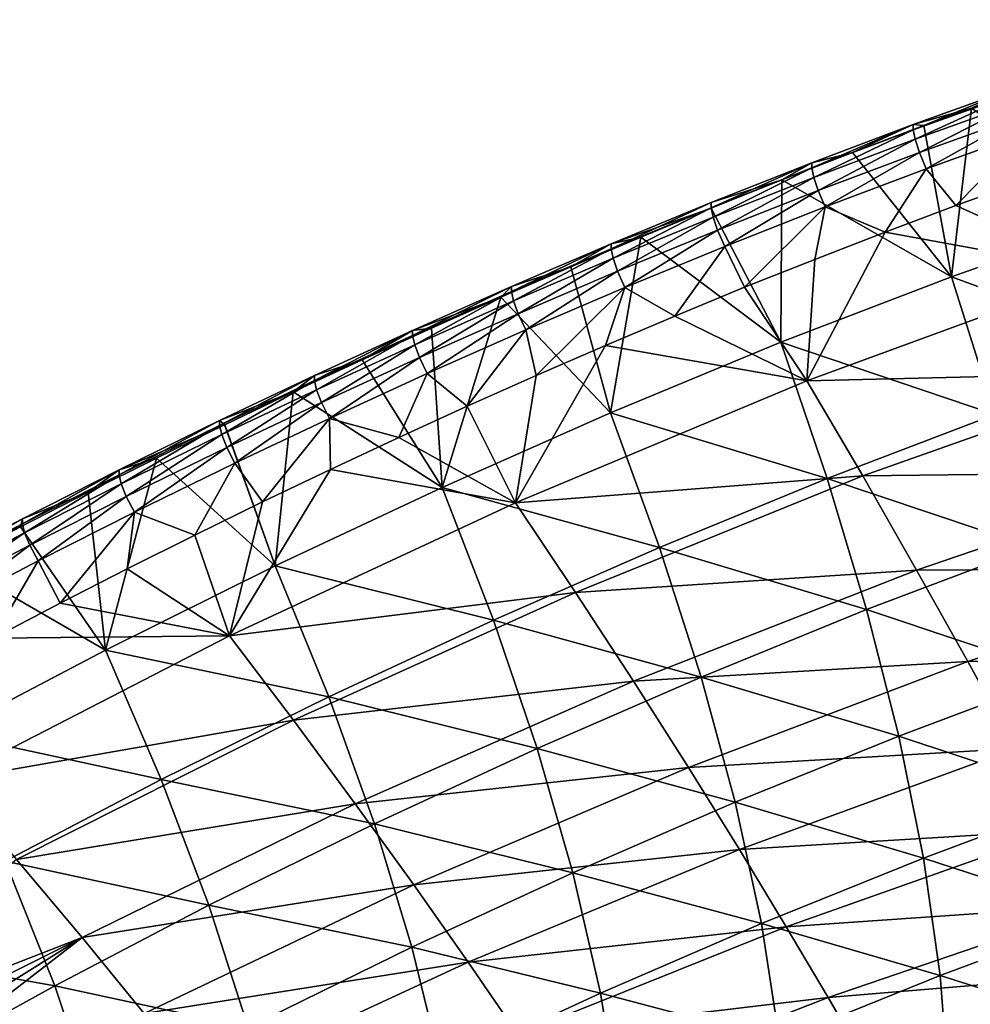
# Model space of a CAD drawing. Header units: millimetres. Extents: x -296 to 288, y -231 to 354.
# Tile 273 of 345: x -183 to -142, y 295 to 337. Entities that reach past the tile are written whole.
import ezdxf

# ---------------------------------------------------------------- set-up
doc = ezdxf.new("R2010")
doc.units = ezdxf.units.MM
doc.header["$MEASUREMENT"] = 0
doc.layers.add('Výchozí', color=7, linetype='Continuous', true_color=0x000000)

msp = doc.modelspace()

# ---------------------------------------------------------------- meshes
at = {"layer": 'Výchozí'}
mesh = msp.add_polyface(dxfattribs=at)
corners = [(-135.894, 329.08, 278.651), (-142.431, 333.668, 301.198), (-140.387, 334.394, 301.202), (-138.338, 335.105, 301.206), (-134.224, 336.48, 301.214), (-136.283, 335.8, 301.209), (-136.174, 335.805, 304.123), (-131.77, 337.457, 303.255), (-136.179, 336.034, 303.255), (-136.094, 335.394, 304.864), (-131.765, 337.226, 304.122), (-135.926, 334.823, 305.456), (-131.688, 336.813, 304.865), (-140.539, 334.319, 304.124), (-140.544, 334.546, 303.256), (-140.458, 333.91, 304.864), (-140.284, 333.343, 305.454), (-140.003, 332.645, 305.876), (-135.653, 334.123, 305.881), (-144.92, 332.749, 304.125), (-144.924, 332.974, 303.257), (-144.836, 332.342, 304.863), (-144.658, 331.777, 305.451), (-144.368, 331.082, 305.871), (-149.254, 331.116, 304.126), (-149.17, 330.712, 304.863), (-136.283, 335.8, 301.209), (-138.338, 335.105, 301.206), (-134.224, 336.48, 301.214), (-140.387, 334.394, 301.202), (-142.431, 333.668, 301.198), (-144.47, 332.926, 301.194), (-147.517, 331.784, 301.188), (-142.431, 333.668, 301.198), (-138.338, 335.105, 301.206), (-149.257, 331.34, 303.258), (-137.023, 331.66, 306.184), (-134.987, 332.347, 306.188)]
mesh.append_faces([[corners[k] for k in face] for face in [(0, 1, 2, 2), (0, 2, 3, 3), (4, 0, 5, 5), (3, 5, 0, 0), (6, 7, 8, 8), (9, 10, 6, 6), (11, 12, 9, 9), (13, 6, 8, 8), (13, 8, 14, 14), (15, 9, 6, 6), (15, 6, 13, 13), (16, 11, 9, 9), (16, 9, 15, 15), (17, 18, 11, 11), (17, 11, 16, 16), (19, 13, 14, 14), (19, 14, 20, 20), (21, 15, 13, 13), (21, 13, 19, 19), (22, 16, 15, 15), (22, 15, 21, 21), (23, 17, 16, 16), (23, 16, 22, 22), (24, 19, 20, 20), (25, 21, 19, 19), (8, 26, 27, 27), (8, 28, 26, 26), (14, 29, 30, 30), (20, 31, 32, 32), (20, 33, 31, 31), (14, 34, 29, 29), (20, 14, 30, 30), (8, 27, 14, 14), (32, 35, 20, 20), (18, 17, 36, 36), (18, 36, 37, 37)]])
mesh = msp.add_polyface(dxfattribs=at)
corners = [(-134.58, 322.369, 305.479), (-119.961, 321.724, 304.64), (-121.897, 326.181, 305.62), (-136.785, 326.655, 305.965), (-123.906, 330.675, 306.032), (-149.475, 322.008, 305.899), (-146.126, 328.373, 306.167), (-132.947, 333.019, 306.192), (-141.081, 330.238, 306.176), (-139.054, 330.957, 306.18), (-143.103, 329.504, 306.172), (-149.138, 327.208, 306.161), (-137.023, 331.66, 306.184), (-134.987, 332.347, 306.188), (-141.43, 320.574, 254.521), (-150.584, 323.659, 278.74), (-143.286, 326.466, 278.693), (-134.17, 323.117, 254.417), (-135.894, 329.08, 278.651), (-126.831, 325.459, 254.322), (-128.418, 331.49, 278.613), (-119.453, 327.594, 254.236), (-147.517, 331.784, 301.188), (-150.551, 330.609, 301.183), (-144.47, 332.926, 301.194), (-142.431, 333.668, 301.198), (-149.254, 331.116, 304.126), (-144.924, 332.974, 303.257), (-149.257, 331.34, 303.258), (-149.17, 330.712, 304.863), (-144.92, 332.749, 304.125), (-148.987, 330.15, 305.449), (-144.658, 331.777, 305.451), (-144.836, 332.342, 304.863), (-148.689, 329.457, 305.867), (-144.368, 331.082, 305.871), (-140.003, 332.645, 305.876), (-143.103, 329.504, 306.172), (-141.081, 330.238, 306.176), (-146.126, 328.373, 306.167), (-143.103, 329.504, 306.172), (-139.054, 330.957, 306.18), (-137.023, 331.66, 306.184), (-149.138, 327.208, 306.161), (-141.081, 330.238, 306.176), (-139.054, 330.957, 306.18)]
mesh.append_faces([[corners[k] for k in face] for face in [(0, 1, 2, 2), (3, 0, 2, 2), (3, 2, 4, 4), (5, 0, 3, 3), (3, 6, 5, 5), (7, 3, 4, 4), (8, 3, 9, 9), (3, 8, 10, 10), (11, 5, 6, 6), (6, 3, 10, 10), (12, 9, 3, 3), (3, 13, 12, 12), (13, 3, 7, 7), (14, 15, 16, 16), (17, 14, 16, 16), (17, 16, 18, 18), (19, 17, 18, 18), (19, 18, 20, 20), (21, 19, 20, 20), (22, 16, 23, 23), (24, 16, 22, 22), (16, 24, 25, 25), (16, 25, 18, 18), (26, 27, 28, 28), (29, 30, 26, 26), (31, 32, 33, 33), (31, 33, 29, 29), (34, 35, 32, 32), (34, 32, 31, 31), (36, 35, 37, 37), (36, 37, 38, 38), (35, 34, 39, 39), (35, 39, 40, 40), (36, 41, 42, 42), (34, 43, 39, 39), (44, 45, 36, 36)]])
mesh = msp.add_polyface(dxfattribs=at)
corners = [(-149.138, 327.208, 306.161), (-152.136, 326.011, 306.156), (-149.475, 322.008, 305.899), (-155.122, 324.782, 306.15), (-158.091, 323.525, 306.145), (-155.121, 324.782, 306.15), (-157.872, 320.637, 278.791), (-156.581, 328.162, 301.172), (-156.581, 328.162, 301.172), (-150.584, 323.659, 278.74), (-153.572, 329.401, 301.177), (-150.551, 330.609, 301.183), (-143.286, 326.466, 278.693), (-153.563, 329.417, 304.128), (-149.254, 331.116, 304.126), (-149.257, 331.34, 303.258), (-153.565, 329.639, 303.259), (-153.477, 329.014, 304.864), (-149.17, 330.712, 304.863), (-153.29, 328.455, 305.447), (-148.987, 330.15, 305.449), (-152.985, 327.764, 305.862), (-148.689, 329.457, 305.867), (-157.846, 327.653, 304.13), (-157.846, 327.874, 303.261), (-157.759, 327.253, 304.864), (-157.567, 326.696, 305.445), (-157.254, 326.008, 305.858), (-147.517, 331.784, 301.188), (-150.551, 330.609, 301.183), (-153.572, 329.401, 301.177), (-156.581, 328.162, 301.172), (-153.572, 329.401, 301.177), (-157.846, 327.874, 303.261), (-156.581, 328.162, 301.172), (-156.581, 328.162, 301.172), (-152.136, 326.011, 306.156), (-149.138, 327.208, 306.161), (-155.121, 324.782, 306.15), (-152.136, 326.011, 306.156), (-158.091, 323.525, 306.145), (-155.122, 324.782, 306.15), (-155.122, 324.782, 306.15), (-155.121, 324.782, 306.15)]
mesh.append_faces([[corners[k] for k in face] for face in [(0, 1, 2, 2), (2, 3, 4, 4), (1, 5, 2, 2), (2, 5, 3, 3), (6, 7, 8, 8), (9, 10, 11, 11), (9, 8, 10, 10), (12, 9, 11, 11), (6, 8, 9, 9), (13, 14, 15, 15), (13, 15, 16, 16), (17, 18, 14, 14), (17, 14, 13, 13), (19, 20, 18, 18), (19, 18, 17, 17), (21, 22, 20, 20), (21, 20, 19, 19), (23, 13, 16, 16), (23, 16, 24, 24), (25, 17, 13, 13), (25, 13, 23, 23), (26, 19, 17, 17), (26, 17, 25, 25), (27, 21, 19, 19), (27, 19, 26, 26), (15, 28, 29, 29), (30, 31, 24, 24), (32, 24, 16, 16), (33, 34, 35, 35), (16, 15, 29, 29), (16, 29, 32, 32), (22, 21, 36, 36), (22, 36, 37, 37), (21, 27, 38, 38), (21, 38, 39, 39), (27, 40, 41, 41), (42, 43, 27, 27)]])
mesh = msp.add_polyface(dxfattribs=at)
corners = [(-157.872, 320.637, 278.791), (-162.56, 325.594, 301.162), (-162.557, 325.595, 301.162), (-159.575, 326.893, 301.167), (-156.581, 328.162, 301.172), (-165.075, 317.45, 278.846), (-165.531, 324.268, 301.157), (-162.104, 325.829, 304.132), (-157.846, 327.653, 304.13), (-157.846, 327.874, 303.261), (-162.103, 326.048, 303.263), (-162.015, 325.432, 304.865), (-157.759, 327.253, 304.864), (-161.819, 324.878, 305.444), (-157.567, 326.696, 305.445), (-161.497, 324.192, 305.855), (-157.254, 326.008, 305.858), (-166.338, 323.95, 304.135), (-166.336, 324.167, 303.265), (-166.247, 323.555, 304.866), (-166.047, 323.004, 305.442), (-165.716, 322.321, 305.851), (-170.532, 322.025, 304.138), (-170.44, 321.633, 304.867), (-170.234, 321.085, 305.442), (-156.581, 328.162, 301.172), (-159.575, 326.893, 301.167), (-162.557, 325.595, 301.162), (-162.56, 325.594, 301.162), (-162.56, 325.594, 301.162), (-165.531, 324.268, 301.157), (-170.53, 322.24, 303.268), (-168.491, 322.916, 301.152), (-168.491, 322.916, 301.152), (-168.491, 322.916, 301.152), (-161.048, 322.239, 306.14), (-158.091, 323.525, 306.145), (-161.051, 322.237, 306.14), (-163.996, 320.924, 306.136), (-161.051, 322.237, 306.14)]
mesh.append_faces([[corners[k] for k in face] for face in [(0, 1, 2, 2), (0, 2, 3, 3), (0, 3, 4, 4), (5, 6, 1, 1), (7, 8, 9, 9), (7, 9, 10, 10), (11, 12, 8, 8), (11, 8, 7, 7), (13, 14, 12, 12), (13, 12, 11, 11), (15, 16, 14, 14), (15, 14, 13, 13), (17, 7, 10, 10), (17, 10, 18, 18), (19, 11, 7, 7), (19, 7, 17, 17), (20, 13, 11, 11), (20, 11, 19, 19), (21, 15, 13, 13), (21, 13, 20, 20), (22, 17, 18, 18), (23, 19, 17, 17), (24, 20, 19, 19), (9, 25, 26, 26), (10, 9, 26, 26), (10, 26, 27, 27), (28, 10, 27, 27), (29, 30, 18, 18), (28, 18, 10, 10), (31, 32, 33, 33), (18, 30, 34, 34), (31, 18, 34, 34), (16, 15, 35, 35), (16, 35, 36, 36), (35, 15, 37, 37), (38, 39, 15, 15)]])
mesh = msp.add_polyface(dxfattribs=at)
corners = [(-163.958, 297.155, 299.689), (-150.356, 298.664, 297.259), (-152.358, 301.964, 300.008), (-166.284, 300.458, 301.973), (-154.543, 305.476, 302.262), (-156.891, 309.163, 303.997), (-142.591, 310.01, 302.536), (-168.788, 303.924, 303.762), (-159.365, 312.959, 305.182), (-144.779, 313.919, 304.22), (-147.082, 317.943, 305.333), (-171.427, 307.493, 305.025), (-161.936, 316.799, 305.834), (-149.475, 322.008, 305.899), (-174.173, 311.109, 305.769), (-158.091, 323.525, 306.145), (-166.929, 319.586, 306.131), (-166.929, 319.586, 306.131), (-161.051, 322.237, 306.14), (-163.996, 320.924, 306.136), (-161.048, 322.239, 306.14), (-161.013, 306.283, 229.492), (-169.922, 308.494, 255.016), (-162.882, 311.771, 254.88), (-159.48, 300.973, 202.918), (-167.97, 303.063, 229.709), (-155.777, 314.89, 254.752), (-165.075, 317.45, 278.846), (-157.872, 320.637, 278.791), (-153.995, 309.344, 229.286), (-152.536, 303.986, 202.63), (-151.413, 298.807, 175.018), (-148.604, 317.839, 254.632), (-150.584, 323.659, 278.74), (-146.92, 312.228, 229.093), (-145.545, 306.818, 202.357), (-144.491, 301.602, 174.663), (-162.56, 325.594, 301.162), (-165.716, 322.321, 305.851), (-166.929, 319.586, 306.131), (-163.996, 320.924, 306.136), (-163.996, 320.924, 306.136), (-161.497, 324.192, 305.855)]
mesh.append_faces([[corners[k] for k in face] for face in [(0, 1, 2, 2), (3, 0, 2, 2), (3, 2, 4, 4), (5, 4, 6, 6), (7, 3, 4, 4), (7, 4, 5, 5), (8, 5, 9, 9), (8, 9, 10, 10), (11, 7, 5, 5), (11, 5, 8, 8), (12, 8, 10, 10), (12, 10, 13, 13), (14, 8, 12, 12), (13, 15, 12, 12), (16, 17, 12, 12), (18, 19, 12, 12), (15, 20, 12, 12), (16, 12, 19, 19), (12, 20, 18, 18), (21, 22, 23, 23), (24, 25, 21, 21), (26, 23, 27, 27), (26, 27, 28, 28), (29, 21, 23, 23), (29, 23, 26, 26), (30, 24, 21, 21), (30, 21, 29, 29), (31, 24, 30, 30), (32, 26, 28, 28), (32, 28, 33, 33), (34, 29, 26, 26), (34, 26, 32, 32), (35, 30, 29, 29), (36, 31, 30, 30), (28, 27, 37, 37), (38, 39, 40, 40), (41, 42, 38, 38)]])
mesh = msp.add_polyface(dxfattribs=at)
corners = [(-140.553, 306.287, 300.311), (-138.682, 302.789, 297.57), (-126.824, 306.374, 297.871), (-128.554, 310.067, 300.604), (-142.591, 310.01, 302.536), (-130.437, 313.998, 302.799), (-154.543, 305.476, 302.262), (-152.358, 301.964, 300.008), (-132.456, 318.123, 304.434), (-118.119, 317.393, 303.052), (-144.779, 313.919, 304.22), (-156.891, 309.163, 303.997), (-134.58, 322.369, 305.479), (-119.961, 321.724, 304.64), (-147.082, 317.943, 305.333), (-149.475, 322.008, 305.899), (-145.545, 306.818, 202.357), (-153.995, 309.344, 229.286), (-146.92, 312.228, 229.093), (-144.491, 301.602, 174.663), (-152.536, 303.986, 202.63), (-141.43, 320.574, 254.521), (-148.604, 317.839, 254.632), (-150.584, 323.659, 278.74), (-139.852, 314.898, 228.912), (-138.565, 309.435, 202.102), (-137.582, 304.182, 174.329), (-132.705, 317.378, 228.742), (-134.17, 323.117, 254.417), (-131.512, 311.863, 201.862), (-130.604, 306.573, 174.014), (-125.484, 319.658, 228.586), (-126.831, 325.459, 254.322), (-124.39, 314.092, 201.64), (-123.562, 308.764, 173.722), (-123.012, 303.679, 145.068)]
mesh.append_faces([[corners[k] for k in face] for face in [(0, 1, 2, 2), (0, 2, 3, 3), (4, 0, 3, 3), (4, 3, 5, 5), (6, 7, 0, 0), (6, 0, 4, 4), (8, 5, 9, 9), (10, 4, 5, 5), (10, 5, 8, 8), (11, 4, 10, 10), (12, 8, 13, 13), (14, 10, 8, 8), (14, 8, 12, 12), (15, 14, 12, 12), (16, 17, 18, 18), (19, 20, 16, 16), (21, 22, 23, 23), (24, 18, 22, 22), (24, 22, 21, 21), (25, 16, 18, 18), (25, 18, 24, 24), (26, 19, 16, 16), (26, 16, 25, 25), (27, 24, 21, 21), (27, 21, 28, 28), (29, 25, 24, 24), (29, 24, 27, 27), (30, 26, 25, 25), (30, 25, 29, 29), (31, 27, 28, 28), (31, 28, 32, 32), (33, 29, 27, 27), (33, 27, 31, 31), (34, 30, 29, 29), (34, 29, 33, 33), (35, 30, 34, 34)]])
mesh = msp.add_polyface(dxfattribs=at)
corners = [(-180.472, 298.199, 303.499), (-166.284, 300.458, 301.973), (-168.788, 303.924, 303.762), (-174.173, 311.109, 305.769), (-171.427, 307.493, 305.025), (-159.365, 312.959, 305.182), (-169.849, 318.222, 306.127), (-161.936, 316.799, 305.834), (-166.929, 319.586, 306.131), (-172.757, 316.832, 306.122), (-169.922, 308.494, 255.016), (-179.478, 310.497, 278.972), (-172.21, 314.106, 278.906), (-167.97, 303.063, 229.709), (-177.09, 304.956, 255.164), (-166.365, 297.794, 203.222), (-175.052, 299.582, 229.944), (-162.882, 311.771, 254.88), (-165.075, 317.45, 278.846), (-161.013, 306.283, 229.492), (-159.48, 300.973, 202.918), (-171.439, 321.538, 301.148), (-168.491, 322.916, 301.152), (-168.491, 322.916, 301.152), (-165.531, 324.268, 301.157), (-174.374, 320.135, 301.143), (-170.532, 322.025, 304.138), (-166.336, 324.167, 303.265), (-170.53, 322.24, 303.268), (-170.44, 321.633, 304.867), (-166.338, 323.95, 304.135), (-170.234, 321.085, 305.442), (-166.247, 323.555, 304.866), (-169.895, 320.405, 305.848), (-165.716, 322.321, 305.851), (-166.047, 323.004, 305.442), (-174.594, 320.1, 304.141), (-174.5, 319.711, 304.869), (-174.289, 319.166, 305.441), (-173.941, 318.489, 305.846), (-171.439, 321.538, 301.148), (-174.592, 320.313, 303.27), (-168.491, 322.916, 301.152), (-166.929, 319.586, 306.131), (-172.757, 316.832, 306.122), (-169.849, 318.222, 306.127), (-166.929, 319.586, 306.131), (-166.929, 319.586, 306.131), (-166.929, 319.586, 306.131), (-172.758, 316.831, 306.122)]
mesh.append_faces([[corners[k] for k in face] for face in [(0, 1, 2, 2), (3, 4, 5, 5), (6, 3, 7, 7), (7, 8, 6, 6), (3, 6, 9, 9), (10, 11, 12, 12), (13, 14, 10, 10), (15, 16, 13, 13), (17, 10, 12, 12), (17, 12, 18, 18), (19, 13, 10, 10), (20, 15, 13, 13), (18, 21, 22, 22), (18, 23, 24, 24), (18, 22, 23, 23), (12, 25, 21, 21), (18, 12, 21, 21), (26, 27, 28, 28), (29, 30, 26, 26), (31, 32, 29, 29), (33, 34, 35, 35), (33, 35, 31, 31), (36, 26, 28, 28), (37, 29, 26, 26), (38, 31, 29, 29), (38, 29, 37, 37), (39, 33, 31, 31), (39, 31, 38, 38), (40, 41, 28, 28), (28, 42, 40, 40), (34, 33, 43, 43), (33, 39, 44, 44), (33, 44, 45, 45), (46, 47, 33, 33), (33, 45, 48, 48), (39, 49, 44, 44)]])
mesh = msp.add_polyface(dxfattribs=at)
corners = [(-180.206, 317.247, 301.135), (-179.478, 310.497, 278.972), (-180.206, 317.247, 301.135), (-177.297, 318.704, 301.139), (-172.21, 314.106, 278.906), (-174.375, 320.134, 301.143), (-174.374, 320.135, 301.143), (-174.594, 320.1, 304.141), (-170.53, 322.24, 303.268), (-174.592, 320.313, 303.27), (-174.5, 319.711, 304.869), (-170.532, 322.025, 304.138), (-178.894, 317.995, 304.145), (-178.891, 318.205, 303.274), (-178.798, 317.608, 304.871), (-178.582, 317.066, 305.441), (-174.289, 319.166, 305.441), (-178.226, 316.393, 305.843), (-173.941, 318.489, 305.846), (-183.027, 315.903, 304.148), (-183.022, 316.111, 303.277), (-182.93, 315.518, 304.873), (-182.71, 314.979, 305.441), (-182.346, 314.309, 305.841), (-187.131, 313.756, 304.153), (-187.033, 313.374, 304.876), (-171.439, 321.538, 301.148), (-174.374, 320.135, 301.143), (-174.375, 320.134, 301.143), (-177.297, 318.704, 301.139), (-174.375, 320.134, 301.143), (-180.206, 317.247, 301.135), (-180.206, 317.247, 301.135), (-183.102, 315.764, 301.131), (-187.125, 313.963, 303.281), (-175.654, 315.415, 306.118), (-172.758, 316.831, 306.122), (-178.539, 313.971, 306.114), (-175.654, 315.415, 306.118), (-178.539, 313.971, 306.114), (-178.539, 313.971, 306.114)]
mesh.append_faces([[corners[k] for k in face] for face in [(0, 1, 2, 2), (1, 0, 3, 3), (4, 3, 5, 5), (4, 5, 6, 6), (7, 8, 9, 9), (10, 11, 7, 7), (12, 7, 9, 9), (12, 9, 13, 13), (14, 10, 7, 7), (14, 7, 12, 12), (15, 16, 10, 10), (15, 10, 14, 14), (17, 18, 16, 16), (17, 16, 15, 15), (19, 12, 13, 13), (19, 13, 20, 20), (21, 14, 12, 12), (21, 12, 19, 19), (22, 15, 14, 14), (22, 14, 21, 21), (23, 17, 15, 15), (23, 15, 22, 22), (24, 19, 20, 20), (25, 21, 19, 19), (26, 27, 9, 9), (28, 29, 13, 13), (30, 13, 9, 9), (9, 27, 30, 30), (13, 31, 32, 32), (33, 34, 20, 20), (20, 32, 33, 33), (13, 29, 31, 31), (13, 32, 20, 20), (18, 17, 35, 35), (18, 35, 36, 36), (17, 37, 38, 38), (39, 40, 17, 17)]])
mesh = msp.add_polyface(dxfattribs=at)
corners = [(-183.274, 301.535, 304.852), (-180.472, 298.199, 303.499), (-168.788, 303.924, 303.762), (-171.427, 307.493, 305.025), (-186.191, 304.923, 305.702), (-174.173, 311.109, 305.769), (-178.539, 313.971, 306.114), (-178.539, 313.971, 306.114), (-184.274, 311, 306.106), (-181.413, 312.499, 306.11), (-189.198, 308.336, 306.101), (-186.741, 309.678, 306.103), (-175.654, 315.415, 306.118), (-172.758, 316.831, 306.122), (-172.757, 316.832, 306.122), (-177.09, 304.956, 255.164), (-183.759, 301.468, 255.311), (-186.238, 306.944, 279.039), (-179.478, 310.497, 278.972), (-175.052, 299.582, 229.944), (-181.642, 296.144, 230.177), (-169.922, 308.494, 255.016), (-167.97, 303.063, 229.709), (-180.206, 317.247, 301.135), (-183.102, 315.764, 301.131), (-185.983, 314.252, 301.127), (-177.297, 318.704, 301.139), (-172.21, 314.106, 278.906), (-187.131, 313.756, 304.153), (-183.022, 316.111, 303.277), (-187.125, 313.963, 303.281), (-187.033, 313.374, 304.876), (-183.027, 315.903, 304.148), (-186.809, 312.838, 305.441), (-182.71, 314.979, 305.441), (-182.93, 315.518, 304.873), (-186.438, 312.17, 305.839), (-182.346, 314.309, 305.841), (-183.102, 315.764, 301.131), (-185.983, 314.252, 301.127), (-178.226, 316.393, 305.843), (-181.413, 312.499, 306.11), (-178.539, 313.971, 306.114), (-189.198, 308.336, 306.101), (-186.741, 309.678, 306.103), (-184.274, 311, 306.106), (-181.413, 312.499, 306.11), (-186.741, 309.678, 306.103), (-184.274, 311, 306.106)]
mesh.append_faces([[corners[k] for k in face] for face in [(0, 1, 2, 2), (0, 2, 3, 3), (4, 0, 3, 3), (4, 3, 5, 5), (6, 7, 5, 5), (8, 4, 5, 5), (8, 5, 9, 9), (7, 9, 5, 5), (10, 4, 11, 11), (4, 8, 11, 11), (12, 6, 5, 5), (5, 13, 12, 12), (14, 13, 5, 5), (15, 16, 17, 17), (15, 17, 18, 18), (19, 20, 16, 16), (19, 16, 15, 15), (21, 15, 18, 18), (22, 19, 15, 15), (23, 18, 24, 24), (24, 18, 25, 25), (17, 25, 18, 18), (18, 26, 27, 27), (28, 29, 30, 30), (31, 32, 28, 28), (33, 34, 35, 35), (33, 35, 31, 31), (36, 37, 34, 34), (36, 34, 33, 33), (38, 39, 30, 30), (40, 37, 41, 41), (40, 41, 42, 42), (36, 43, 44, 44), (37, 36, 45, 45), (37, 45, 46, 46), (36, 47, 48, 48)]])
mesh = msp.add_polyface(dxfattribs=at)
corners = [(-145.674, 290.565, 286.481), (-144.613, 288.598, 282.211), (-133.277, 292.166, 282.372), (-134.284, 294.23, 286.702), (-156.876, 286.386, 286.263), (-146.995, 292.923, 290.449), (-135.531, 296.715, 290.716), (-148.563, 295.64, 294.062), (-137.003, 299.587, 294.361), (-150.356, 298.664, 297.259), (-138.682, 302.789, 297.57), (-152.358, 301.964, 300.008), (-140.553, 306.287, 300.311), (-143.824, 287.052, 277.697), (-135.376, 289.727, 277.764), (-145.943, 286.327, 277.682), (-151.161, 284.45, 277.647), (-143.771, 296.574, 146.245), (-151.413, 298.807, 175.018), (-144.491, 301.602, 174.663), (-143.396, 291.725, 117.341), (-150.638, 293.796, 146.689), (-143.38, 287.048, 88.187), (-150.224, 288.94, 117.878), (-143.734, 282.537, 59.019), (-150.181, 284.229, 88.821), (-136.915, 299.136, 145.828), (-137.582, 304.182, 174.329), (-136.578, 294.292, 116.835), (-136.582, 289.647, 87.589), (-136.942, 285.199, 58.324), (-137.668, 280.944, 29.277), (-129.993, 301.507, 145.433), (-129.692, 296.668, 116.358), (-130.075, 287.667, 57.666), (-130.783, 283.506, 28.523), (-143.824, 287.052, 277.697), (-145.943, 286.327, 277.682), (-145.212, 280.64, 261.313), (-139.378, 282.553, 261.253), (-135.376, 289.727, 277.764), (-132.518, 290.556, 277.789)]
mesh.append_faces([[corners[k] for k in face] for face in [(0, 1, 2, 2), (0, 2, 3, 3), (4, 1, 0, 0), (5, 0, 3, 3), (5, 3, 6, 6), (7, 5, 6, 6), (7, 6, 8, 8), (9, 7, 8, 8), (9, 8, 10, 10), (11, 9, 10, 10), (11, 10, 12, 12), (1, 13, 14, 14), (1, 15, 13, 13), (16, 15, 1, 1), (2, 1, 14, 14), (17, 18, 19, 19), (20, 21, 17, 17), (22, 23, 20, 20), (24, 25, 22, 22), (26, 17, 19, 19), (26, 19, 27, 27), (28, 20, 17, 17), (28, 17, 26, 26), (29, 22, 20, 20), (29, 20, 28, 28), (30, 24, 22, 22), (30, 22, 29, 29), (31, 24, 30, 30), (32, 26, 27, 27), (33, 28, 26, 26), (34, 30, 29, 29), (35, 31, 30, 30), (36, 37, 38, 38), (36, 39, 40, 40), (39, 41, 40, 40), (38, 39, 36, 36)]])
mesh = msp.add_polyface(dxfattribs=at)
corners = [(-181.976, 280.787, 293.11), (-181.976, 280.787, 293.11), (-171.09, 286.278, 293.416), (-183.01, 282.033, 294.744), (-181.99, 280.804, 293.133), (-171.09, 286.278, 293.416), (-173.1, 288.96, 296.574), (-184.097, 283.315, 296.264), (-185.246, 284.645, 297.689), (-175.353, 291.869, 299.332), (-188.012, 287.759, 300.495), (-187.223, 286.882, 299.774), (-177.817, 294.958, 301.648), (-183.274, 301.535, 304.852), (-193.127, 293.273, 303.946), (-180.472, 298.199, 303.499), (-186.453, 286.017, 299.012), (-190.494, 290.468, 302.411), (-186.453, 286.017, 299.012), (-188.821, 288.65, 301.175), (-189.648, 289.553, 301.814), (-191.356, 291.394, 302.966), (-192.234, 292.329, 303.478), (-181.642, 296.144, 230.177), (-188.341, 292.438, 230.429), (-190.54, 297.713, 255.471), (-183.759, 301.468, 255.311), (-179.895, 290.947, 203.872), (-186.524, 287.27, 204.222), (-178.528, 285.855, 176.635), (-185.097, 282.183, 177.087), (-177.548, 280.844, 148.701), (-173.373, 294.353, 203.549), (-175.052, 299.582, 229.944), (-172.064, 289.249, 176.215), (-171.134, 284.249, 148.179), (-193.576, 285.025, 212.79), (-192.144, 280.572, 189.478), (-192.822, 282.793, 201.219), (-190.061, 282.557, 296.773), (-184.097, 283.315, 296.264), (-185.246, 284.645, 297.689), (-191.631, 285.776, 299.63), (-186.453, 286.017, 299.012), (-189.769, 287.726, 300.745), (-186.453, 286.017, 299.012), (-187.223, 286.882, 299.774), (-186.453, 286.017, 299.012), (-188.012, 287.759, 300.495), (-188.821, 288.65, 301.175), (-188.012, 287.759, 300.495)]
mesh.append_faces([[corners[k] for k in face] for face in [(0, 1, 2, 2), (3, 4, 5, 5), (6, 7, 3, 3), (6, 8, 7, 7), (8, 6, 9, 9), (10, 11, 9, 9), (12, 10, 9, 9), (13, 14, 15, 15), (9, 11, 16, 16), (17, 12, 15, 15), (8, 9, 18, 18), (12, 19, 10, 10), (20, 19, 12, 12), (17, 15, 21, 21), (17, 20, 12, 12), (15, 22, 21, 21), (15, 14, 22, 22), (23, 24, 25, 25), (23, 25, 26, 26), (27, 28, 24, 24), (27, 24, 23, 23), (29, 30, 28, 28), (29, 28, 27, 27), (31, 30, 29, 29), (32, 27, 23, 23), (32, 23, 33, 33), (34, 29, 27, 27), (35, 31, 29, 29), (36, 24, 28, 28), (37, 38, 28, 28), (37, 28, 30, 30), (39, 40, 41, 41), (42, 43, 44, 44), (44, 45, 46, 46), (47, 42, 41, 41), (44, 48, 49, 49), (50, 44, 46, 46)]])
mesh = msp.add_polyface(dxfattribs=at)
corners = [(-167.879, 281.711, 286.039), (-166.717, 279.891, 281.92), (-155.767, 284.502, 282.061), (-169.342, 283.849, 289.887), (-156.876, 286.386, 286.263), (-171.09, 286.278, 293.416), (-158.268, 288.628, 290.177), (-159.927, 291.198, 293.753), (-173.1, 288.96, 296.574), (-161.829, 294.05, 296.934), (-175.353, 291.869, 299.332), (-163.958, 297.155, 299.689), (-177.817, 294.958, 301.648), (-166.284, 300.458, 301.973), (-180.472, 298.199, 303.499), (-165.51, 278.578, 277.577), (-156.344, 282.451, 277.618), (-179.355, 277.461, 287.775), (-177.993, 275.568, 283.843), (-171.077, 276.008, 277.56), (-176.966, 273.975, 279.691), (-183.01, 282.033, 294.744), (-172.064, 289.249, 176.215), (-179.895, 290.947, 203.872), (-173.373, 294.353, 203.549), (-171.134, 284.249, 148.179), (-178.528, 285.855, 176.635), (-170.594, 279.331, 119.678), (-177.548, 280.844, 148.701), (-170.453, 274.474, 90.947), (-176.966, 275.891, 120.307), (-166.365, 297.794, 203.222), (-175.052, 299.582, 229.944), (-165.12, 292.67, 175.79), (-164.244, 287.672, 147.651), (-163.748, 282.782, 119.04), (-163.644, 277.983, 90.194), (-158.295, 295.824, 175.394), (-159.48, 300.973, 202.918), (-157.469, 290.823, 147.158), (-157.014, 285.954, 118.445), (-156.942, 281.202, 89.491), (-157.264, 276.554, 60.534), (-163.943, 273.255, 61.35)]
mesh.append_faces([[corners[k] for k in face] for face in [(0, 1, 2, 2), (3, 0, 4, 4), (5, 3, 6, 6), (5, 6, 7, 7), (8, 5, 7, 7), (8, 7, 9, 9), (10, 8, 9, 9), (10, 9, 11, 11), (12, 10, 11, 11), (12, 11, 13, 13), (14, 12, 13, 13), (1, 15, 16, 16), (17, 0, 3, 3), (18, 1, 0, 0), (19, 15, 1, 1), (20, 19, 1, 1), (8, 21, 5, 5), (22, 23, 24, 24), (25, 26, 22, 22), (27, 28, 25, 25), (29, 30, 27, 27), (31, 24, 32, 32), (33, 22, 24, 24), (33, 24, 31, 31), (34, 25, 22, 22), (34, 22, 33, 33), (35, 27, 25, 25), (35, 25, 34, 34), (36, 29, 27, 27), (36, 27, 35, 35), (37, 33, 31, 31), (37, 31, 38, 38), (39, 34, 33, 33), (40, 35, 34, 34), (41, 36, 35, 35), (42, 43, 36, 36)]])
mesh = msp.add_polyface(dxfattribs=at)
corners = [(-156.876, 286.386, 286.263), (-155.767, 284.502, 282.061), (-144.613, 288.598, 282.211), (-167.879, 281.711, 286.039), (-158.268, 288.628, 290.177), (-145.674, 290.565, 286.481), (-146.995, 292.923, 290.449), (-169.342, 283.849, 289.887), (-159.927, 291.198, 293.753), (-148.563, 295.64, 294.062), (-161.829, 294.05, 296.934), (-150.356, 298.664, 297.259), (-163.958, 297.155, 299.689), (-151.161, 284.45, 277.647), (-166.717, 279.891, 281.92), (-156.344, 282.451, 277.618), (-156.344, 282.451, 277.618), (-157.469, 290.823, 147.158), (-165.12, 292.67, 175.79), (-158.295, 295.824, 175.394), (-157.014, 285.954, 118.445), (-164.244, 287.672, 147.651), (-156.942, 281.202, 89.491), (-163.748, 282.782, 119.04), (-157.264, 276.554, 60.534), (-163.644, 277.983, 90.194), (-151.413, 298.807, 175.018), (-159.48, 300.973, 202.918), (-150.638, 293.796, 146.689), (-150.224, 288.94, 117.878), (-150.181, 284.229, 88.821), (-150.523, 279.652, 59.756), (-151.261, 275.198, 30.918), (-143.771, 296.574, 146.245), (-143.396, 291.725, 117.341), (-143.38, 287.048, 88.187), (-143.734, 282.537, 59.019), (-144.471, 278.184, 30.074), (-156.677, 276.398, 261.456), (-156.344, 282.451, 277.618), (-162.317, 274.067, 261.538), (-150.972, 278.591, 261.38), (-151.161, 284.45, 277.647), (-165.51, 278.578, 277.577), (-145.943, 286.327, 277.682)]
mesh.append_faces([[corners[k] for k in face] for face in [(0, 1, 2, 2), (3, 1, 0, 0), (4, 0, 5, 5), (4, 5, 6, 6), (7, 0, 4, 4), (8, 4, 6, 6), (8, 6, 9, 9), (10, 8, 9, 9), (10, 9, 11, 11), (12, 10, 11, 11), (1, 13, 2, 2), (1, 14, 15, 15), (13, 1, 16, 16), (17, 18, 19, 19), (20, 21, 17, 17), (22, 23, 20, 20), (24, 25, 22, 22), (26, 19, 27, 27), (28, 17, 19, 19), (28, 19, 26, 26), (29, 20, 17, 17), (29, 17, 28, 28), (30, 22, 20, 20), (30, 20, 29, 29), (31, 24, 22, 22), (31, 22, 30, 30), (32, 24, 31, 31), (33, 28, 26, 26), (34, 29, 28, 28), (35, 30, 29, 29), (36, 31, 30, 30), (37, 32, 31, 31), (38, 39, 40, 40), (41, 42, 38, 38), (43, 40, 39, 39), (44, 42, 41, 41), (38, 42, 39, 39)]])

doc.saveas('drawing.dxf')
